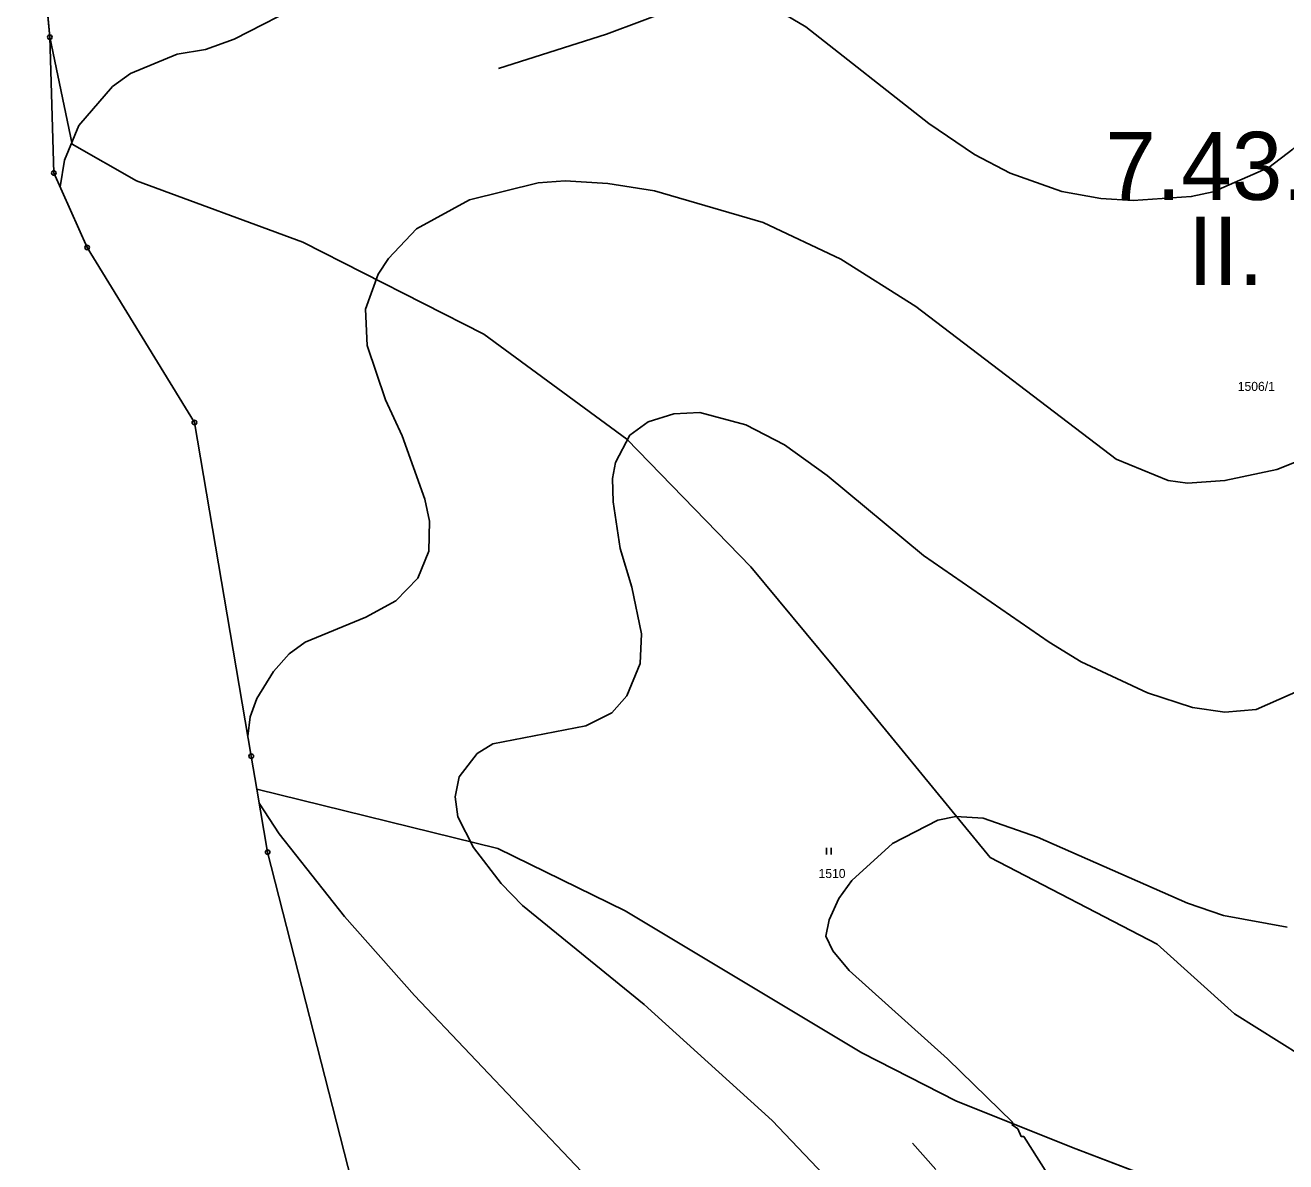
# Model space of a CAD drawing. Extents: x -706130 to -698555, y -971544 to -967260.
# Drawn here: x -705208.8 to -704930.8, y -971186.4 to -970935.8 of the extents above; entities that cross this region are included whole.
import ezdxf

# ---------------------------------------------------------------- set-up
doc = ezdxf.new("R2010")
doc.units = 0
for name, color, linetype in [('BPEJ hranice S', 7, 'Continuous'), ('BPEJ I-II trida ochrany S', 7, 'Continuous'), ('BPEJ kód', 7, 'Continuous'), ('Hranice řešeného území', 7, 'Continuous'), ('KN_Hranice obce', 7, 'Continuous'), ('KN_Hranice_katastrální území', 7, 'Continuous'), ('KN_Hranice_parcel', 7, 'Continuous'), ('KN_Parcelni cisla', 7, 'Continuous'), ('KN_Polygon parcely', 7, 'Continuous'), ('KN_POZEMKY_2_ORNA PUDA', 7, 'Continuous'), ('KN_POZEMKY_7_TTP', 7, 'Continuous'), ('KN_Značky bodu BP', 7, 'Continuous'), ('KN_Značky kultur', 7, 'Continuous'), ('Plochy zemědělské všeobecné CELEK S', 7, 'Continuous'), ('Povodi vodniho toku S', 7, 'Continuous'), ('Regulační bloky v krajině S', 7, 'Continuous'), ('VÝŠKOPIS_vrstevnice doplňková', 7, 'Continuous'), ('VÝŠKOPIS_vrstevnice hlavní', 7, 'Continuous'), ('VÝŠKOPIS_vrstevnice zesílená', 7, 'Continuous')]:
    doc.layers.add(name, color=color, linetype=linetype)

msp = doc.modelspace()

# ---------------------------------------------------------------- linework, layer by layer
at = {"layer": 'BPEJ hranice S'}
msp.add_lwpolyline([(-705208.77, -970856.58), (-705208.82, -970881.05), (-705203.39, -970938.45), (-705202.51, -970968.41), (-705195.17, -970984.83), (-705171.5, -971023.43), (-705158.96, -971097.02), (-705157.72, -971104.29), (-705155.35, -971118.19), (-705137.68, -971187.49), (-705125.34, -971235.85), (-705115.12, -971253.34), (-705092.92, -971276.14), (-705067.49, -971294.58)], dxfattribs=at)
at = {"layer": 'BPEJ I-II trida ochrany S'}
for p, q in [((-705208.82, -970881.05), (-705203.39, -970938.45)), ((-705203.39, -970938.45), (-705202.51, -970968.41)), ((-705202.51, -970968.41), (-705195.17, -970984.83)), ((-705195.17, -970984.83), (-705171.5, -971023.43)), ((-705171.5, -971023.43), (-705158.96, -971097.02)), ((-705158.96, -971097.02), (-705157.72, -971104.29))]:
    msp.add_line(p, q, dxfattribs=at)
msp.add_lwpolyline([(-705157.72, -971104.29), (-705155.35, -971118.19), (-705137.68, -971187.49)], dxfattribs=at)
at = {"layer": 'Hranice řešeného území'}
msp.add_lwpolyline([(-705137.68, -971187.49), (-705155.35, -971118.19), (-705157.72, -971104.29), (-705158.96, -971097.02), (-705171.5, -971023.43), (-705195.17, -970984.83), (-705202.51, -970968.41), (-705203.39, -970938.45), (-705208.82, -970881.05)], dxfattribs=at)
at = {"layer": 'KN_Hranice obce'}
msp.add_lwpolyline([(-705208.82, -970881.05), (-705203.39, -970938.45), (-705202.51, -970968.41), (-705195.17, -970984.83), (-705171.5, -971023.43), (-705158.96, -971097.02), (-705157.72, -971104.29), (-705155.35, -971118.19), (-705137.68, -971187.49)], dxfattribs=at)
at = {"layer": 'KN_Hranice_katastrální území'}
msp.add_lwpolyline([(-705208.82, -970881.05), (-705203.39, -970938.45), (-705202.51, -970968.41), (-705195.17, -970984.83), (-705171.5, -971023.43), (-705158.96, -971097.02), (-705157.72, -971104.29), (-705155.35, -971118.19), (-705137.68, -971187.49)], dxfattribs=at)
at = {"layer": 'KN_Hranice_parcel'}
for p, q in [((-705208.82, -970881.05), (-705203.39, -970938.45)), ((-705158.96, -971097.02), (-705157.72, -971104.29))]:
    msp.add_line(p, q, dxfattribs=at)
for points in [[(-705203.39, -970938.45), (-705202.51, -970968.41), (-705195.17, -970984.83), (-705171.5, -971023.43), (-705158.96, -971097.02)], [(-705203.39, -970938.45), (-705198.44, -970962.07), (-705184.26, -970970.16), (-705147.59, -970983.64), (-705107.68, -971003.97), (-705076.13, -971027.14), (-705048.74, -971055.27), (-705030.48, -971077.34), (-704995.99, -971119.32), (-704959.12, -971138.43), (-704942.08, -971153.79), (-704927.27, -971163.09), (-704912.39, -971164.2), (-704886.17, -971162.58), (-704882.4, -971160.9), (-704874.5, -971176.07)], [(-705157.72, -971104.29), (-705104.58, -971117.36), (-705076.45, -971131.13), (-705024.31, -971162.42), (-705003.43, -971173.1), (-704977.07, -971183.6), (-704949.64, -971194.05), (-704922.05, -971204.33), (-704887.07, -971224.72), (-704854.25, -971241.46)], [(-705157.72, -971104.29), (-705155.35, -971118.19), (-705137.68, -971187.49)]]:
    msp.add_lwpolyline(points, dxfattribs=at)
at = {"layer": 'KN_Polygon parcely'}
for points in [[(-705208.82, -970881.05), (-705203.39, -970938.45), (-705198.44, -970962.07), (-705184.26, -970970.16), (-705147.59, -970983.64), (-705107.68, -971003.97), (-705076.13, -971027.14), (-705048.74, -971055.27), (-705030.48, -971077.34), (-704995.99, -971119.32), (-704959.12, -971138.43), (-704942.08, -971153.79), (-704927.27, -971163.09), (-704912.39, -971164.2), (-704886.17, -971162.58), (-704882.4, -971160.9), (-704874.5, -971176.07), (-704787.52, -971125.7), (-704798.87, -971081.18), (-704822.85, -970967.55), (-704823.85, -970899.66)], [(-704927.27, -971163.09), (-704942.08, -971153.79), (-704959.12, -971138.43), (-704995.99, -971119.32), (-705030.48, -971077.34), (-705048.74, -971055.27), (-705076.13, -971027.14), (-705107.68, -971003.97), (-705147.59, -970983.64), (-705184.26, -970970.16), (-705198.44, -970962.07), (-705203.39, -970938.45), (-705202.51, -970968.41), (-705195.17, -970984.83), (-705171.5, -971023.43), (-705158.96, -971097.02), (-705157.72, -971104.29), (-705104.58, -971117.36), (-705076.45, -971131.13), (-705024.31, -971162.42), (-705003.43, -971173.1), (-704977.07, -971183.6), (-704949.64, -971194.05)], [(-704949.64, -971194.05), (-704977.07, -971183.6), (-705003.43, -971173.1), (-705024.31, -971162.42), (-705076.45, -971131.13), (-705104.58, -971117.36), (-705157.72, -971104.29), (-705155.35, -971118.19), (-705137.68, -971187.49)]]:
    msp.add_lwpolyline(points, dxfattribs=at)
at = {"layer": 'KN_POZEMKY_2_ORNA PUDA'}
for p, q in [((-705203.39, -970938.45), (-705208.82, -970881.05)), ((-705198.44, -970962.07), (-705203.39, -970938.45)), ((-705184.26, -970970.16), (-705198.44, -970962.07)), ((-705147.59, -970983.64), (-705184.26, -970970.16)), ((-705107.68, -971003.97), (-705147.59, -970983.64)), ((-705076.13, -971027.14), (-705107.68, -971003.97)), ((-705048.74, -971055.27), (-705076.13, -971027.14)), ((-705030.48, -971077.34), (-705048.74, -971055.27)), ((-704995.99, -971119.32), (-705030.48, -971077.34)), ((-705155.35, -971118.19), (-705157.72, -971104.29)), ((-705157.72, -971104.29), (-705104.58, -971117.36)), ((-705104.58, -971117.36), (-705076.45, -971131.13)), ((-705137.68, -971187.49), (-705155.35, -971118.19)), ((-704959.12, -971138.43), (-704995.99, -971119.32)), ((-705076.45, -971131.13), (-705024.31, -971162.42)), ((-704942.08, -971153.79), (-704959.12, -971138.43)), ((-704927.27, -971163.09), (-704942.08, -971153.79)), ((-705024.31, -971162.42), (-705003.43, -971173.1)), ((-705003.43, -971173.1), (-704977.07, -971183.6)), ((-704977.07, -971183.6), (-704949.64, -971194.05))]:
    msp.add_line(p, q, dxfattribs=at)
at = {"layer": 'KN_POZEMKY_7_TTP'}
for p, q in [((-705202.51, -970968.41), (-705203.39, -970938.45)), ((-705203.39, -970938.45), (-705198.44, -970962.07)), ((-705198.44, -970962.07), (-705184.26, -970970.16)), ((-705195.17, -970984.83), (-705202.51, -970968.41)), ((-705184.26, -970970.16), (-705147.59, -970983.64)), ((-705147.59, -970983.64), (-705107.68, -971003.97)), ((-705171.5, -971023.43), (-705195.17, -970984.83)), ((-705107.68, -971003.97), (-705076.13, -971027.14)), ((-705158.96, -971097.02), (-705171.5, -971023.43)), ((-705076.13, -971027.14), (-705048.74, -971055.27)), ((-705048.74, -971055.27), (-705030.48, -971077.34)), ((-705030.48, -971077.34), (-704995.99, -971119.32)), ((-705157.72, -971104.29), (-705158.96, -971097.02)), ((-705104.58, -971117.36), (-705157.72, -971104.29)), ((-705076.45, -971131.13), (-705104.58, -971117.36)), ((-704995.99, -971119.32), (-704959.12, -971138.43)), ((-705024.31, -971162.42), (-705076.45, -971131.13)), ((-704959.12, -971138.43), (-704942.08, -971153.79)), ((-704942.08, -971153.79), (-704927.27, -971163.09)), ((-705003.43, -971173.1), (-705024.31, -971162.42)), ((-704977.07, -971183.6), (-705003.43, -971173.1)), ((-704949.64, -971194.05), (-704977.07, -971183.6))]:
    msp.add_line(p, q, dxfattribs=at)
at = {"layer": 'KN_Značky bodu BP'}
for centre, radius in [((-705203.39, -970938.45), 0.5), ((-705203.39, -970938.45), 0.0303), ((-705202.51, -970968.41), 0.5), ((-705202.51, -970968.41), 0.0303), ((-705195.17, -970984.83), 0.5), ((-705195.17, -970984.83), 0.0303), ((-705171.5, -971023.43), 0.5), ((-705171.5, -971023.43), 0.0303), ((-705158.96, -971097.02), 0.5), ((-705158.96, -971097.02), 0.0303), ((-705155.35, -971118.19), 0.5), ((-705155.35, -971118.19), 0.0303)]:
    msp.add_circle(centre, radius, dxfattribs=at)
at = {"layer": 'KN_Značky kultur'}
for p, q in [((-705032.06, -971118.71), (-705032.06, -971117.21)), ((-705031.06, -971118.71), (-705031.06, -971117.21))]:
    msp.add_line(p, q, dxfattribs=at)
at = {"layer": 'Plochy zemědělské všeobecné CELEK S'}
msp.add_lwpolyline([(-705208.82, -970881.05), (-705203.39, -970938.45), (-705202.51, -970968.41), (-705195.17, -970984.83), (-705171.5, -971023.43), (-705158.96, -971097.02), (-705157.72, -971104.29), (-705155.35, -971118.19), (-705137.68, -971187.49), (-705125.34, -971235.85), (-705115.12, -971253.34), (-705092.92, -971276.14), (-705044.69, -971311.11), (-704974.45, -971357.04), (-704912.87, -971394.56), (-704912.6, -971400.72), (-704891.72, -971400.18), (-704880.75, -971402.68), (-704817.91, -971433.8), (-704781.03, -971438.79), (-704758.8, -971437.6), (-704746.95, -971436.31), (-704730.83, -971433.88)], dxfattribs=at)
at = {"layer": 'Povodi vodniho toku S'}
msp.add_lwpolyline([(-705208.82, -970881.05), (-705203.39, -970938.45), (-705202.51, -970968.41), (-705195.17, -970984.83), (-705171.5, -971023.43), (-705158.96, -971097.02), (-705157.72, -971104.29), (-705155.35, -971118.19), (-705137.68, -971187.49), (-705125.34, -971235.85), (-705124.58, -971237.16)], dxfattribs=at)
at = {"layer": 'Regulační bloky v krajině S'}
msp.add_lwpolyline([(-705208.82, -970881.05), (-705203.39, -970938.45), (-705202.51, -970968.41), (-705195.17, -970984.83), (-705171.5, -971023.43), (-705158.96, -971097.02), (-705157.72, -971104.29), (-705155.35, -971118.19), (-705137.68, -971187.49), (-705125.34, -971235.85), (-705115.12, -971253.34), (-705092.92, -971276.14), (-705044.69, -971311.11), (-704974.45, -971357.04), (-704912.87, -971394.56), (-704912.6, -971400.72), (-704891.72, -971400.18), (-704880.75, -971402.68), (-704817.91, -971433.8), (-704781.03, -971438.79), (-704758.8, -971437.6), (-704746.95, -971436.31), (-704730.83, -971433.88)], dxfattribs=at)
at = {"layer": 'VÝŠKOPIS_vrstevnice doplňková'}
for points in [[(-705104.4, -970945.35), (-705080.58, -970937.79), (-705064.88, -970931.94)], [(-705043.62, -970932.09), (-705036.63, -970936.22), (-705009.53, -970957.48), (-704999.4, -970964.33), (-704991.55, -970968.47), (-704980.14, -970972.46), (-704971.58, -970974.03), (-704964.44, -970974.46), (-704951.6, -970973.6), (-704946.75, -970972.6), (-704934.48, -970967.18), (-704929.2, -970963.19), (-704922.5, -970956.05), (-704917.36, -970948.49), (-704913.51, -970939.93), (-704911.37, -970933.08)], [(-705007.96, -971188.18), (-705013.09, -971182.33)]]:
    msp.add_lwpolyline(points, dxfattribs=at)
at = {"layer": 'VÝŠKOPIS_vrstevnice hlavní'}
for points in [[(-705154.05, -971078.32), (-705150.63, -971074.47), (-705147.06, -971071.9), (-705133.65, -971066.34), (-705127.09, -971062.77), (-705122.24, -971057.78), (-705119.81, -971051.79), (-705119.67, -971045.22), (-705120.67, -971040.37), (-705125.66, -971026.39), (-705129.37, -971018.4), (-705133.36, -971006.42), (-705133.79, -970998.43), (-705130.94, -970990.72), (-705128.66, -970987.3), (-705122.52, -970980.74), (-705110.82, -970974.32), (-705095.7, -970970.61), (-705089.71, -970970.18), (-705080.29, -970970.75), (-705070.02, -970972.32), (-705046.05, -970979.31), (-705028.93, -970987.44), (-705012.38, -970997.86), (-704968.15, -971031.53), (-704956.74, -971036.23), (-704952.46, -971036.8), (-704944.18, -971036.23), (-704932.77, -971033.81), (-704914.51, -971026.53)], [(-705032.64, -971189.32), (-705044.05, -971177.34), (-705072.3, -971151.8), (-705099.12, -971129.97), (-705103.83, -971125.12), (-705109.97, -971117.13), (-705113.39, -971110.42), (-705113.96, -971106), (-705113.1, -971101.58), (-705109.11, -971096.44), (-705105.69, -971094.3), (-705085.14, -971090.31), (-705079.43, -971087.45), (-705076.15, -971083.74), (-705073.16, -971076.61), (-705072.87, -971070.05), (-705075.01, -971059.78), (-705077.58, -971051.22), (-705079.15, -971040.94), (-705079.29, -971035.81), (-705078.58, -971032.24), (-705075.44, -971026.25), (-705071.44, -971023.25), (-705065.74, -971021.54), (-705060.03, -971021.25), (-705049.9, -971023.97), (-705041.34, -971028.39), (-705031.93, -971035.09), (-705010.67, -971052.78), (-704982.99, -971071.9), (-704975.86, -971076.18), (-704961.3, -971083.03), (-704951.32, -971086.31), (-704944.18, -971087.31), (-704937.33, -971086.74), (-704924.78, -971081.18)], [(-705159.72, -971092.57), (-705159.19, -971088.31), (-705157.76, -971084.31), (-705154.05, -971078.32)], [(-705049.37, -971307.71), (-705046.48, -971305.17), (-705042.34, -971300.03), (-705039.06, -971294.47), (-705035.78, -971284.62), (-705034.64, -971274.64), (-705036.06, -971264.65), (-705038.49, -971256.66), (-705046.34, -971240.68), (-705056.32, -971225.27), (-705073.44, -971203.02), (-705086.14, -971188.61), (-705122.95, -971149.8), (-705138.36, -971132.39), (-705152.77, -971114.13), (-705157.2, -971107.37)], [(-705005.39, -971163.78), (-705027.07, -971144.24), (-705030.64, -971139.96), (-705032.21, -971136.67), (-705031.5, -971133.11), (-705029.36, -971128.4), (-705026.5, -971124.41), (-705017.52, -971116.27), (-705007.53, -971111.14), (-705003.53, -971110.28), (-704997.54, -971110.71), (-704985.56, -971114.85), (-704952.46, -971129.4), (-704944.47, -971132.11), (-704930.49, -971134.68)], [(-704979.99, -971194.31), (-704988.55, -971180.9), (-704989.12, -971180.9), (-704989.84, -971179.19), (-704991.12, -971178.33), (-704990.98, -971177.76), (-705005.39, -971163.78)]]:
    msp.add_lwpolyline(points, dxfattribs=at)
at = {"layer": 'VÝŠKOPIS_vrstevnice zesílená'}
for points in [[(-705169.03, -970941.22), (-705162.75, -970938.93), (-705146.63, -970930.66), (-705134.79, -970925.81), (-705103.4, -970917.1), (-705072.87, -970905.83), (-705062.03, -970899.84), (-705052.48, -970893.17)], [(-705201.14, -970971.48), (-705200.13, -970965.61), (-705197, -970957.91), (-705189.58, -970949.35), (-705185.58, -970946.49), (-705175.31, -970942.21), (-705169.03, -970941.22)]]:
    msp.add_lwpolyline(points, dxfattribs=at)

# ---------------------------------------------------------------- texts
at = {"layer": 'BPEJ kód'}
for s, p in [('7.43.10', (-704970.56, -970974.34)), ('II.', (-704952.38, -970993.08))]:
    msp.add_text(s, height=15, dxfattribs=at).set_placement(p)
at = {"layer": 'KN_Parcelni cisla'}
for s, p in [('1506/1', (-704941.35, -971016.47)), ('1510', (-705033.82, -971123.88))]:
    msp.add_text(s, height=2, dxfattribs=at).set_placement(p)

doc.saveas('drawing.dxf')
